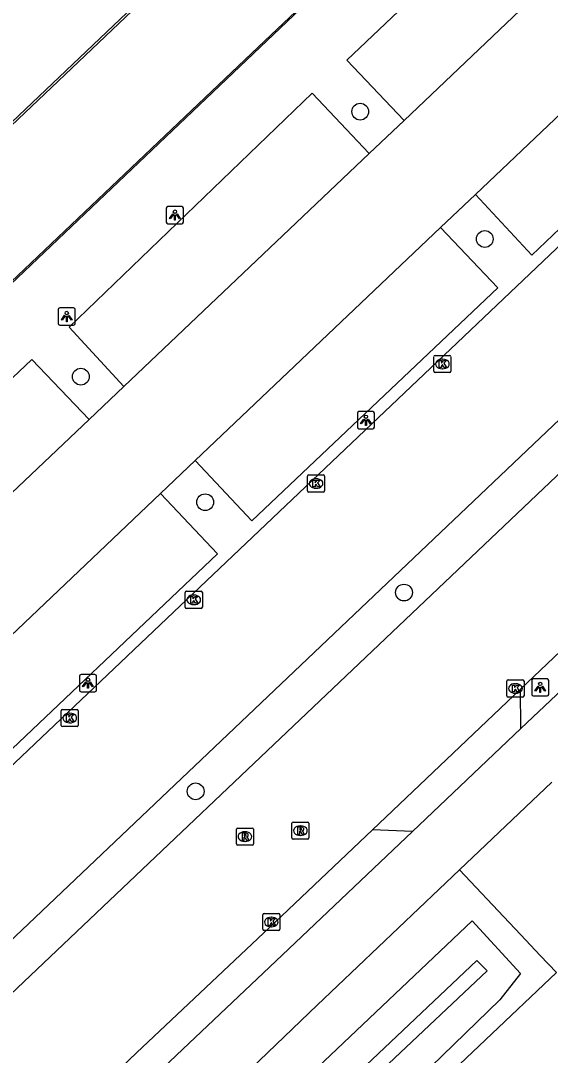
# Model space of a CAD drawing. Extents: x 156141 to 158132, y 385651 to 388399.
# Drawn here: x 156691.5 to 156722.3, y 388021.6 to 388081.9 of the extents above; entities that cross this region are included whole.
import ezdxf

# ---------------------------------------------------------------- set-up
doc = ezdxf.new("R2010")
doc.units = 0
for name, color, linetype in [('IMGEO_Boom', 7, 'Continuous'), ('IMGEO_Fietspad_gesloten', 7, 'Continuous'), ('IMGEO_Groenvoorziening', 7, 'Continuous'), ('IMGEO_Hek', 7, 'Continuous'), ('IMGEO_Kolk', 7, 'Continuous'), ('IMGEO_Lichtpunt', 7, 'Continuous'), ('IMGEO_Lijnafwatering', 7, 'Continuous'), ('IMGEO_Parkeervlak_halfverhard', 7, 'Continuous'), ('IMGEO_Rijbaan_lokaal_gesloten', 7, 'Continuous'), ('IMGEO_Rijbaan_lokaal_open', 7, 'Continuous'), ('IMGEO_Rioolput', 7, 'Continuous'), ('IMGEO_Waterloop', 7, 'Continuous')]:
    doc.layers.add(name, color=color, linetype=linetype)

msp = doc.modelspace()

# ---------------------------------------------------------------- linework, layer by layer
at = {"layer": 'IMGEO_Boom'}
for centre in [(156711.263, 388076.594), (156718.522, 388069.174), (156694.975, 388061.155), (156702.224, 388053.838), (156713.814, 388048.574), (156701.667, 388036.995)]:
    msp.add_circle(centre, 0.489, dxfattribs=at)
at = {"layer": 'IMGEO_Fietspad_gesloten'}
for points in [[(156761.237, 388079.04), (156754.949, 388073.025), (156720.618, 388040.664)], [(156714.302, 388034.663), (156706.334, 388027.093), (156700.555, 388021.629), (156688.291, 388009.93), (156656.361, 387979.41), (156646.237, 387969.788), (156644.137, 387967.854), (156643.566, 387967.291), (156643.508, 387967.236)], [(156717.055, 388032.422), (156708.744, 388024.536), (156702.976, 388019.005), (156690.735, 388007.256), (156658.689, 387977.146), (156641.813, 387961.146), (156641.098, 387960.382)]]:
    msp.add_lwpolyline(points, dxfattribs=at)
at = {"layer": 'IMGEO_Groenvoorziening'}
for points in [[(156648.89, 387964.183), (156655.115, 387970.085), (156717.782, 388029.444), (156720.613, 388026.375), (156719.392, 388024.842), (156713.382, 388019.008), (156659.999, 387968.304)], [(156824.991, 387754.106), (156778.895, 387805.086), (156645.165, 387952.984), (156722.697, 388026.433)]]:
    msp.add_lwpolyline(points, dxfattribs=at)
at = {"layer": 'IMGEO_Hek'}
msp.add_lwpolyline([(156824.991, 387754.106), (156778.895, 387805.086), (156645.165, 387952.984), (156722.697, 388026.433)], dxfattribs=at)
at = {"layer": 'IMGEO_Kolk'}
for p, q in [((156715.551, 388061.467), (156715.551, 388062.319)), ((156715.626, 388062.393), (156716.478, 388062.393)), ((156716.039, 388062.173), (156716.064, 388062.173)), ((156716.552, 388062.319), (156716.552, 388061.467)), ((156716.062, 388061.613), (156716.037, 388061.613)), ((156716.478, 388061.393), (156715.626, 388061.393)), ((156708.185, 388054.503), (156708.185, 388055.355)), ((156708.26, 388055.429), (156709.112, 388055.429)), ((156708.673, 388055.209), (156708.698, 388055.209)), ((156709.186, 388055.355), (156709.186, 388054.503)), ((156709.112, 388054.429), (156708.26, 388054.429)), ((156708.696, 388054.649), (156708.671, 388054.649)), ((156701.058, 388047.727), (156701.058, 388048.579)), ((156701.133, 388048.653), (156701.985, 388048.653)), ((156701.546, 388048.433), (156701.571, 388048.433)), ((156702.059, 388048.579), (156702.059, 388047.727)), ((156701.569, 388047.873), (156701.544, 388047.873)), ((156701.985, 388047.653), (156701.133, 388047.653)), ((156719.886, 388043.488), (156720.738, 388043.488)), ((156719.811, 388042.562), (156719.811, 388043.414)), ((156720.299, 388043.268), (156720.324, 388043.268)), ((156720.812, 388043.414), (156720.812, 388042.562)), ((156720.738, 388042.488), (156719.886, 388042.488)), ((156720.322, 388042.708), (156720.297, 388042.708)), ((156693.827, 388040.841), (156693.827, 388041.693)), ((156693.902, 388041.767), (156694.754, 388041.767)), ((156694.828, 388041.693), (156694.828, 388040.841)), ((156694.315, 388041.547), (156694.34, 388041.547)), ((156694.754, 388040.767), (156693.902, 388040.767)), ((156694.338, 388040.987), (156694.313, 388040.987)), ((156705.58, 388028.957), (156705.58, 388029.809)), ((156705.655, 388029.883), (156706.507, 388029.883)), ((156706.068, 388029.663), (156706.093, 388029.663)), ((156706.581, 388029.809), (156706.581, 388028.957)), ((156706.091, 388029.103), (156706.066, 388029.103)), ((156706.507, 388028.883), (156705.655, 388028.883))]:
    msp.add_line(p, q, dxfattribs=at)
for points in [[(156715.551, 388061.467), (156715.551, 388062.319)], [(156715.626, 388062.393), (156716.478, 388062.393)], [(156716.552, 388062.319), (156716.552, 388061.467)], [(156715.872, 388062.093), (156715.995, 388062.093), (156715.995, 388061.942), (156716.125, 388062.093), (156716.289, 388062.093), (156716.143, 388061.942), (156716.296, 388061.693), (156716.144, 388061.693), (156716.059, 388061.857), (156715.995, 388061.79), (156715.995, 388061.693), (156715.872, 388061.693), (156715.872, 388062.093)], [(156716.478, 388061.393), (156715.626, 388061.393)], [(156708.185, 388054.503), (156708.185, 388055.355)], [(156708.26, 388055.429), (156709.112, 388055.429)], [(156708.506, 388055.129), (156708.629, 388055.129), (156708.629, 388054.978), (156708.759, 388055.129), (156708.923, 388055.129), (156708.777, 388054.978), (156708.93, 388054.729), (156708.778, 388054.729), (156708.693, 388054.893), (156708.629, 388054.826), (156708.629, 388054.729), (156708.506, 388054.729), (156708.506, 388055.129)], [(156709.186, 388055.355), (156709.186, 388054.503)], [(156709.112, 388054.429), (156708.26, 388054.429)], [(156701.058, 388047.727), (156701.058, 388048.579)], [(156701.133, 388048.653), (156701.985, 388048.653)], [(156701.379, 388048.353), (156701.502, 388048.353), (156701.502, 388048.202), (156701.632, 388048.353), (156701.796, 388048.353), (156701.65, 388048.202), (156701.803, 388047.953), (156701.651, 388047.953), (156701.566, 388048.117), (156701.502, 388048.05), (156701.502, 388047.953), (156701.379, 388047.953), (156701.379, 388048.353)], [(156702.059, 388048.579), (156702.059, 388047.727)], [(156701.985, 388047.653), (156701.133, 388047.653)], [(156719.886, 388043.488), (156720.738, 388043.488)], [(156719.811, 388042.562), (156719.811, 388043.414)], [(156720.132, 388043.188), (156720.255, 388043.188), (156720.255, 388043.037), (156720.385, 388043.188), (156720.549, 388043.188), (156720.403, 388043.037), (156720.556, 388042.788), (156720.404, 388042.788), (156720.319, 388042.952), (156720.255, 388042.885), (156720.255, 388042.788), (156720.132, 388042.788), (156720.132, 388043.188)], [(156720.812, 388043.414), (156720.812, 388042.562)], [(156720.738, 388042.488), (156719.886, 388042.488)], [(156693.827, 388040.841), (156693.827, 388041.693)], [(156693.902, 388041.767), (156694.754, 388041.767)], [(156694.828, 388041.693), (156694.828, 388040.841)], [(156694.148, 388041.467), (156694.271, 388041.467), (156694.271, 388041.316), (156694.401, 388041.467), (156694.565, 388041.467), (156694.419, 388041.316), (156694.572, 388041.067), (156694.42, 388041.067), (156694.335, 388041.231), (156694.271, 388041.164), (156694.271, 388041.067), (156694.148, 388041.067), (156694.148, 388041.467)], [(156694.754, 388040.767), (156693.902, 388040.767)], [(156705.58, 388028.957), (156705.58, 388029.809)], [(156705.655, 388029.883), (156706.507, 388029.883)], [(156706.581, 388029.809), (156706.581, 388028.957)], [(156705.901, 388029.583), (156706.024, 388029.583), (156706.024, 388029.432), (156706.154, 388029.583), (156706.318, 388029.583), (156706.172, 388029.432), (156706.325, 388029.183), (156706.173, 388029.183), (156706.088, 388029.347), (156706.024, 388029.28), (156706.024, 388029.183), (156705.901, 388029.183), (156705.901, 388029.583)], [(156706.507, 388028.883), (156705.655, 388028.883)]]:
    msp.add_lwpolyline(points, dxfattribs=at)
for centre, start, end in [((156715.628, 388062.317), 91.55205, 178.44795), ((156715.628, 388062.317), 91.55205, 178.44795), ((156716.476, 388062.317), 1.55205, 88.44795), ((156716.476, 388062.317), 1.55205, 88.44795), ((156715.628, 388061.469), 181.55205, 268.44795), ((156715.628, 388061.469), 181.55205, 268.44795), ((156716.476, 388061.469), 271.55205, 358.44795), ((156716.476, 388061.469), 271.55205, 358.44795), ((156708.262, 388055.353), 91.55205, 178.44795), ((156708.262, 388055.353), 91.55205, 178.44795), ((156709.11, 388055.353), 1.55205, 88.44795), ((156709.11, 388055.353), 1.55205, 88.44795), ((156708.262, 388054.505), 181.55205, 268.44795), ((156708.262, 388054.505), 181.55205, 268.44795), ((156709.11, 388054.505), 271.55205, 358.44795), ((156709.11, 388054.505), 271.55205, 358.44795), ((156701.135, 388048.577), 91.55205, 178.44795), ((156701.135, 388048.577), 91.55205, 178.44795), ((156701.983, 388048.577), 1.55205, 88.44795), ((156701.983, 388048.577), 1.55205, 88.44795), ((156701.135, 388047.729), 181.55205, 268.44795), ((156701.135, 388047.729), 181.55205, 268.44795), ((156701.983, 388047.729), 271.55205, 358.44795), ((156701.983, 388047.729), 271.55205, 358.44795), ((156719.888, 388043.412), 91.55205, 178.44795), ((156719.888, 388043.412), 91.55205, 178.44795), ((156720.736, 388043.412), 1.55205, 88.44795), ((156720.736, 388043.412), 1.55205, 88.44795), ((156719.888, 388042.564), 181.55205, 268.44795), ((156719.888, 388042.564), 181.55205, 268.44795), ((156720.736, 388042.564), 271.55205, 358.44795), ((156720.736, 388042.564), 271.55205, 358.44795), ((156693.904, 388041.691), 91.55205, 178.44795), ((156693.904, 388041.691), 91.55205, 178.44795), ((156694.752, 388041.691), 1.55205, 88.44795), ((156694.752, 388041.691), 1.55205, 88.44795), ((156693.904, 388040.843), 181.55205, 268.44795), ((156693.904, 388040.843), 181.55205, 268.44795), ((156694.752, 388040.843), 271.55205, 358.44795), ((156694.752, 388040.843), 271.55205, 358.44795), ((156705.657, 388029.807), 91.55205, 178.44795), ((156705.657, 388029.807), 91.55205, 178.44795), ((156706.505, 388029.807), 1.55205, 88.44795), ((156706.505, 388029.807), 1.55205, 88.44795), ((156705.657, 388028.959), 181.55205, 268.44795), ((156705.657, 388028.959), 181.55205, 268.44795), ((156706.505, 388028.959), 271.55205, 358.44795), ((156706.505, 388028.959), 271.55205, 358.44795)]:
    msp.add_arc(centre, 0.0765, start, end, dxfattribs=at)
for centre, major_axis, ratio, start_param, end_param in [((156716.038, 388061.893), (-0.387, 0.002), 0.722429, 4.712389, 7.853982), ((156716.063, 388061.893), (-0.39, 0.002), 0.717154, 1.570796, 4.712389), ((156708.672, 388054.929), (-0.387, 0.002), 0.722429, 4.712389, 7.853982), ((156708.697, 388054.929), (-0.39, 0.002), 0.717154, 1.570796, 4.712389), ((156701.545, 388048.153), (-0.387, 0.002), 0.722429, 4.712389, 7.853982), ((156701.57, 388048.153), (-0.39, 0.002), 0.717154, 1.570796, 4.712389), ((156720.298, 388042.988), (-0.387, 0.002), 0.722429, 4.712389, 7.853982), ((156720.323, 388042.988), (-0.39, 0.002), 0.717154, 1.570796, 4.712389), ((156694.314, 388041.267), (-0.387, 0.002), 0.722429, 4.712389, 7.853982), ((156694.339, 388041.267), (-0.39, 0.002), 0.717154, 1.570796, 4.712389), ((156706.067, 388029.383), (-0.387, 0.002), 0.722429, 4.712389, 7.853982), ((156706.092, 388029.383), (-0.39, 0.002), 0.717154, 1.570796, 4.712389)]:
    msp.add_ellipse(centre, major_axis=major_axis, ratio=ratio, start_param=start_param, end_param=end_param, dxfattribs=at)
at = {"layer": 'IMGEO_Lichtpunt'}
for p, q in [((156699.96, 388070.968), (156699.96, 388070.161)), ((156699.96, 388070.968), (156699.96, 388070.161)), ((156700.862, 388071.063), (156700.054, 388071.063)), ((156700.862, 388071.063), (156700.054, 388071.063)), ((156700.956, 388070.161), (156700.956, 388070.968)), ((156700.956, 388070.161), (156700.956, 388070.968)), ((156700.054, 388070.067), (156700.862, 388070.067)), ((156700.054, 388070.067), (156700.862, 388070.067)), ((156694.557, 388065.159), (156693.749, 388065.159)), ((156694.557, 388065.159), (156693.749, 388065.159)), ((156693.655, 388065.064), (156693.655, 388064.257)), ((156693.655, 388065.064), (156693.655, 388064.257)), ((156694.651, 388064.257), (156694.651, 388065.064)), ((156694.651, 388064.257), (156694.651, 388065.064)), ((156693.749, 388064.163), (156694.557, 388064.163)), ((156693.749, 388064.163), (156694.557, 388064.163)), ((156711.998, 388059.118), (156711.19, 388059.118)), ((156711.998, 388059.118), (156711.19, 388059.118)), ((156711.096, 388059.023), (156711.096, 388058.216)), ((156711.096, 388059.023), (156711.096, 388058.216)), ((156712.092, 388058.216), (156712.092, 388059.023)), ((156712.092, 388058.216), (156712.092, 388059.023)), ((156711.19, 388058.122), (156711.998, 388058.122)), ((156711.19, 388058.122), (156711.998, 388058.122)), ((156694.893, 388043.703), (156694.893, 388042.896)), ((156694.893, 388043.703), (156694.893, 388042.896)), ((156695.795, 388043.798), (156694.987, 388043.798)), ((156695.795, 388043.798), (156694.987, 388043.798)), ((156695.889, 388042.896), (156695.889, 388043.703)), ((156695.889, 388042.896), (156695.889, 388043.703)), ((156721.258, 388043.454), (156721.258, 388042.647)), ((156721.258, 388043.454), (156721.258, 388042.647)), ((156722.16, 388043.549), (156721.352, 388043.549)), ((156722.16, 388043.549), (156721.352, 388043.549)), ((156722.254, 388042.647), (156722.254, 388043.454)), ((156722.254, 388042.647), (156722.254, 388043.454)), ((156694.987, 388042.802), (156695.795, 388042.802)), ((156694.987, 388042.802), (156695.795, 388042.802)), ((156721.352, 388042.553), (156722.16, 388042.553)), ((156721.352, 388042.553), (156722.16, 388042.553))]:
    msp.add_line(p, q, dxfattribs=at)
for points in [[(156700.334, 388070.632), (156700.373, 388070.604), (156700.185, 388070.342), (156700.147, 388070.369), (156700.334, 388070.632)], [(156700.436, 388070.584), (156700.483, 388070.584), (156700.483, 388070.262), (156700.436, 388070.262), (156700.436, 388070.584)], [(156700.546, 388070.604), (156700.584, 388070.631), (156700.771, 388070.369), (156700.732, 388070.341), (156700.546, 388070.604)], [(156694.029, 388064.728), (156694.068, 388064.7), (156693.88, 388064.438), (156693.842, 388064.465), (156694.029, 388064.728)], [(156694.131, 388064.68), (156694.178, 388064.68), (156694.178, 388064.358), (156694.131, 388064.358), (156694.131, 388064.68)], [(156694.241, 388064.7), (156694.279, 388064.727), (156694.466, 388064.465), (156694.427, 388064.437), (156694.241, 388064.7)], [(156711.47, 388058.687), (156711.509, 388058.659), (156711.321, 388058.397), (156711.283, 388058.424), (156711.47, 388058.687)], [(156711.572, 388058.639), (156711.619, 388058.639), (156711.619, 388058.317), (156711.572, 388058.317), (156711.572, 388058.639)], [(156711.682, 388058.659), (156711.72, 388058.686), (156711.907, 388058.424), (156711.868, 388058.396), (156711.682, 388058.659)], [(156695.267, 388043.367), (156695.306, 388043.339), (156695.118, 388043.077), (156695.08, 388043.104), (156695.267, 388043.367)], [(156695.369, 388043.319), (156695.416, 388043.319), (156695.416, 388042.997), (156695.369, 388042.997), (156695.369, 388043.319)], [(156695.479, 388043.339), (156695.517, 388043.366), (156695.704, 388043.104), (156695.665, 388043.076), (156695.479, 388043.339)], [(156721.632, 388043.118), (156721.671, 388043.09), (156721.483, 388042.828), (156721.445, 388042.855), (156721.632, 388043.118)], [(156721.734, 388043.07), (156721.781, 388043.07), (156721.781, 388042.748), (156721.734, 388042.748), (156721.734, 388043.07)], [(156721.844, 388043.09), (156721.882, 388043.117), (156722.069, 388042.855), (156722.03, 388042.827), (156721.844, 388043.09)]]:
    msp.add_lwpolyline(points, dxfattribs=at)
for centre in [(156700.459, 388070.766), (156694.154, 388064.862), (156711.595, 388058.821), (156695.392, 388043.501), (156721.757, 388043.252)]:
    msp.add_circle(centre, 0.0994, dxfattribs=at)
for centre, start, end in [((156700.054, 388070.968), 90, 180), ((156700.054, 388070.968), 90, 180), ((156700.862, 388070.968), 0, 90), ((156700.862, 388070.968), 0, 90), ((156700.054, 388070.161), 180, 270), ((156700.054, 388070.161), 180, 270), ((156700.862, 388070.161), 270, 0), ((156700.862, 388070.161), 270, 360), ((156693.749, 388065.064), 90, 180), ((156693.749, 388065.064), 90, 180), ((156694.557, 388065.064), 0, 90), ((156694.557, 388065.064), 0, 90), ((156693.749, 388064.257), 180, 270), ((156693.749, 388064.257), 180, 270), ((156694.557, 388064.257), 270, 0), ((156694.557, 388064.257), 270, 360), ((156711.19, 388059.023), 90, 180), ((156711.19, 388059.023), 90, 180), ((156711.998, 388059.023), 0, 90), ((156711.998, 388059.023), 0, 90), ((156711.19, 388058.216), 180, 270), ((156711.19, 388058.216), 180, 270), ((156711.998, 388058.216), 270, 0), ((156711.998, 388058.216), 270, 360), ((156694.987, 388043.703), 90, 180), ((156694.987, 388043.703), 90, 180), ((156695.795, 388043.703), 0, 90), ((156695.795, 388043.703), 0, 90), ((156721.352, 388043.454), 90, 180), ((156721.352, 388043.454), 90, 180), ((156722.16, 388043.454), 0, 90), ((156722.16, 388043.454), 0, 90), ((156694.987, 388042.896), 180, 270), ((156694.987, 388042.896), 180, 270), ((156695.795, 388042.896), 270, 0), ((156695.795, 388042.896), 270, 360), ((156721.352, 388042.647), 180, 270), ((156721.352, 388042.647), 180, 270), ((156722.16, 388042.647), 270, 0), ((156722.16, 388042.647), 270, 360)]:
    msp.add_arc(centre, 0.0946, start, end, dxfattribs=at)
at = {"layer": 'IMGEO_Lijnafwatering'}
for points in [[(156705.711, 388080.716), (156719.337, 388093.639)], [(156690.125, 388075.03), (156705.031, 388089.182)], [(156692.086, 388067.794), (156705.711, 388080.716)], [(156678.46, 388054.872), (156692.086, 388067.794)]]:
    msp.add_lwpolyline(points, dxfattribs=at)
at = {"layer": 'IMGEO_Parkeervlak_halfverhard'}
for points in [[(156713.816, 388076.083), (156710.474, 388079.585), (156724.759, 388093.143), (156728.105, 388089.669)], [(156732.242, 388085.318), (156735.551, 388081.817), (156721.27, 388068.238), (156717.976, 388071.762)], [(156697.483, 388060.584), (156694.301, 388064.042), (156708.466, 388077.666), (156711.786, 388074.163)], [(156715.934, 388069.845), (156719.282, 388066.324), (156704.95, 388052.759), (156701.639, 388056.263)], [(156681.128, 388045.08), (156677.788, 388048.574), (156692.127, 388062.163), (156695.459, 388058.661)], [(156699.623, 388054.351), (156702.941, 388050.828), (156688.646, 388037.282), (156685.309, 388040.782)]]:
    msp.add_lwpolyline(points, dxfattribs=at)
at = {"layer": 'IMGEO_Rijbaan_lokaal_gesloten'}
for points in [[(156651.463, 388028.623), (156651.226, 388028.872), (156732.524, 388106.093), (156732.988, 388106.533)], [(156760.794, 388104.778), (156670.342, 388018.939)], [(156719.757, 388103.353), (156645.589, 388032.889)], [(156720.604, 388042.946), (156757.081, 388077.566), (156760.755, 388081.032)], [(156729.484, 388064.935), (156683.784, 388021.566), (156683.655, 388021.445)], [(156681.671, 388016.444), (156722.704, 388055.35), (156728.249, 388060.489)], [(156711.974, 388034.75), (156720.604, 388042.946)], [(156711.974, 388034.75), (156706.311, 388029.372), (156698.216, 388021.752), (156681.971, 388006.289), (156649.342, 387975.289), (156649.121, 387975.504), (156645.163, 387970.971)]]:
    msp.add_lwpolyline(points, dxfattribs=at)
at = {"layer": 'IMGEO_Rijbaan_lokaal_open'}
for points in [[(156728.105, 388089.669), (156713.816, 388076.083)], [(156717.976, 388071.762), (156732.242, 388085.318)], [(156711.786, 388074.163), (156713.816, 388076.083)], [(156711.786, 388074.163), (156697.483, 388060.584)], [(156717.976, 388071.762), (156715.934, 388069.845)], [(156701.639, 388056.263), (156715.934, 388069.845)], [(156695.459, 388058.661), (156697.483, 388060.584)], [(156695.459, 388058.661), (156681.128, 388045.08)], [(156701.639, 388056.263), (156699.623, 388054.351)], [(156685.309, 388040.782), (156699.623, 388054.351)], [(156720.618, 388040.664), (156720.604, 388042.946)], [(156720.618, 388040.664), (156714.302, 388034.663)], [(156717.055, 388032.422), (156722.434, 388037.525)], [(156714.302, 388034.663), (156711.974, 388034.75)], [(156722.697, 388026.433), (156721.749, 388027.44), (156720.63, 388028.627), (156719.947, 388029.352), (156717.055, 388032.422)]]:
    msp.add_lwpolyline(points, dxfattribs=at)
at = {"layer": 'IMGEO_Rioolput'}
for p, q in [((156707.274, 388034.28), (156707.274, 388035.132)), ((156707.349, 388035.206), (156708.201, 388035.206)), ((156708.275, 388035.132), (156708.275, 388034.28)), ((156704.041, 388033.933), (156704.041, 388034.785)), ((156704.116, 388034.859), (156704.968, 388034.859)), ((156704.529, 388034.639), (156704.554, 388034.639)), ((156705.042, 388034.785), (156705.042, 388033.933)), ((156707.785, 388034.426), (156707.76, 388034.426)), ((156707.762, 388034.986), (156707.787, 388034.986)), ((156704.968, 388033.859), (156704.116, 388033.859)), ((156704.552, 388034.079), (156704.527, 388034.079)), ((156708.201, 388034.206), (156707.349, 388034.206))]:
    msp.add_line(p, q, dxfattribs=at)
for points in [[(156707.274, 388034.28), (156707.274, 388035.132)], [(156707.349, 388035.206), (156708.201, 388035.206)], [(156708.275, 388035.132), (156708.275, 388034.28)], [(156704.041, 388033.933), (156704.041, 388034.785)], [(156704.116, 388034.859), (156704.968, 388034.859)], [(156704.63, 388034.557), (156704.378, 388034.559), (156704.378, 388034.159)], [(156704.556, 388034.478), (156704.502, 388034.478), (156704.502, 388034.397)], [(156705.042, 388034.785), (156705.042, 388033.933)], [(156707.863, 388034.904), (156707.611, 388034.906), (156707.611, 388034.506)], [(156707.611, 388034.506), (156707.735, 388034.506), (156707.735, 388034.668), (156707.746, 388034.668)], [(156707.789, 388034.825), (156707.735, 388034.825), (156707.735, 388034.744)], [(156707.735, 388034.744), (156707.787, 388034.744)], [(156707.793, 388034.639), (156707.864, 388034.506), (156708.004, 388034.506), (156707.939, 388034.632)], [(156704.968, 388033.859), (156704.116, 388033.859)], [(156704.378, 388034.159), (156704.502, 388034.159), (156704.502, 388034.321), (156704.513, 388034.321)], [(156704.502, 388034.397), (156704.554, 388034.397)], [(156704.56, 388034.292), (156704.631, 388034.159), (156704.771, 388034.159), (156704.706, 388034.285)], [(156708.201, 388034.206), (156707.349, 388034.206)]]:
    msp.add_lwpolyline(points, dxfattribs=at)
for centre, radius, start, end in [((156707.351, 388035.13), 0.0765, 91.55205, 178.44795), ((156707.351, 388035.13), 0.0765, 91.55205, 178.44795), ((156708.199, 388035.13), 0.0765, 1.55205, 88.44795), ((156708.199, 388035.13), 0.0765, 1.55205, 88.44795), ((156704.118, 388034.783), 0.0765, 91.55205, 178.44795), ((156704.118, 388034.783), 0.0765, 91.55205, 178.44795), ((156704.562, 388034.382), 0.0964, 77.00612, 93.18647), ((156704.576, 388034.439), 0.0378, 276.66336, 79.67722), ((156704.629, 388034.447), 0.109, 350.36119, 89.41601), ((156704.627, 388034.447), 0.112, 277.58423, 350.98172), ((156704.966, 388034.783), 0.0765, 1.55205, 88.44795), ((156704.966, 388034.783), 0.0765, 1.55205, 88.44795), ((156707.745, 388034.615), 0.0533, 26.02933, 88.69889), ((156707.771, 388034.933), 0.19, 274.7715, 282.96867), ((156707.795, 388034.729), 0.0964, 77.00612, 93.18647), ((156707.809, 388034.786), 0.0378, 276.66336, 79.67722), ((156707.862, 388034.794), 0.109, 350.36119, 89.41601), ((156707.86, 388034.794), 0.112, 277.58423, 350.98172), ((156707.844, 388034.579), 0.108, 29.51342, 73.79051), ((156704.118, 388033.935), 0.0765, 181.55205, 268.44795), ((156704.118, 388033.935), 0.0765, 181.55205, 268.44795), ((156704.512, 388034.268), 0.0533, 26.02933, 88.69889), ((156704.538, 388034.586), 0.19, 274.7715, 282.96867), ((156704.611, 388034.232), 0.108, 29.51342, 73.79051), ((156704.966, 388033.935), 0.0765, 271.55205, 358.44795), ((156704.966, 388033.935), 0.0765, 271.55205, 358.44795), ((156707.351, 388034.282), 0.0765, 181.55205, 268.44795), ((156707.351, 388034.282), 0.0765, 181.55205, 268.44795), ((156708.199, 388034.282), 0.0765, 271.55205, 358.44795), ((156708.199, 388034.282), 0.0765, 271.55205, 358.44795)]:
    msp.add_arc(centre, radius, start, end, dxfattribs=at)
for centre, major_axis, ratio, start_param, end_param in [((156704.528, 388034.359), (-0.387, 0.002), 0.722429, 4.712389, 7.853982), ((156704.553, 388034.359), (-0.39, 0.002), 0.717154, 1.570796, 4.712389), ((156707.761, 388034.706), (-0.387, 0.002), 0.722429, 4.712389, 7.853982), ((156707.786, 388034.706), (-0.39, 0.002), 0.717154, 1.570796, 4.712389)]:
    msp.add_ellipse(centre, major_axis=major_axis, ratio=ratio, start_param=start_param, end_param=end_param, dxfattribs=at)
at = {"layer": 'IMGEO_Waterloop'}
msp.add_lwpolyline([(156718.67, 388026.536), (156718.068, 388027.15), (156649.881, 387962.708), (156647.997, 387961.346), (156645.708, 387959.958), (156647.765, 387958.595), (156648.632, 387959.264), (156649.111, 387958.776), (156649.781, 387959.395), (156649.235, 387959.974), (156650.359, 387961.312), (156651.847, 387962.336), (156652.238, 387961.88), (156652.747, 387962.319), (156652.318, 387962.79), (156653.053, 387964.235), (156653.83, 387965.482), (156718.67, 388026.536)], dxfattribs=at)

doc.saveas('drawing.dxf')
